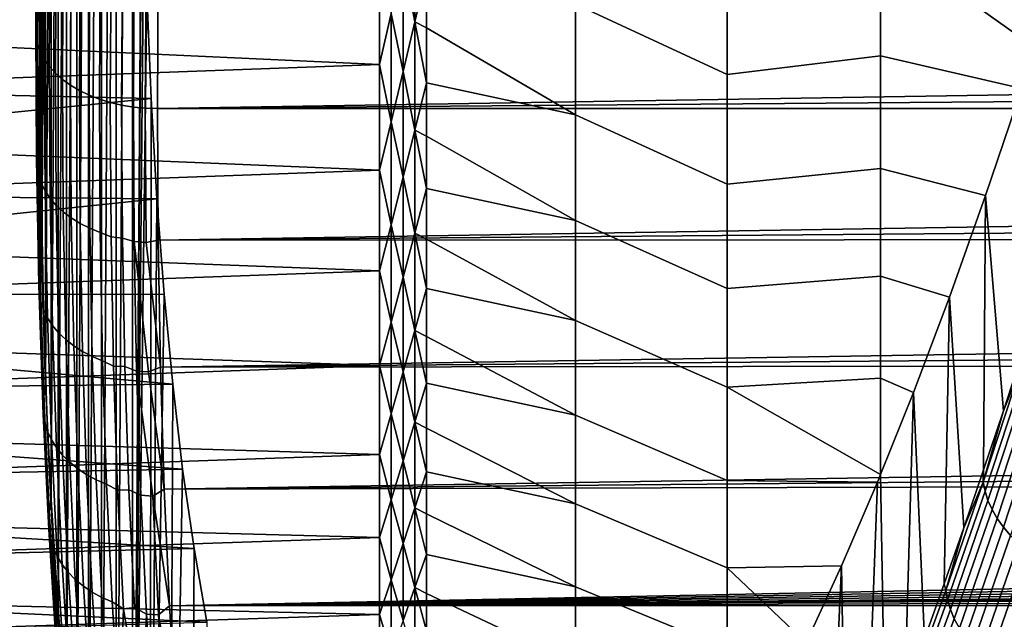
# Model space of a CAD drawing. Header units: metres. Extents: x -29 to 117, y -464 to 29.
# Tile 295 of 362: x 59.94 to 66.41, y -21.52 to -17.58. Entities that reach past the tile are written whole.
import ezdxf

# ---------------------------------------------------------------- set-up
doc = ezdxf.new("R2010")
doc.units = ezdxf.units.M
doc.layers.add('solid_24_501_056_XXX', color=7, linetype='CONTINUOUS')

msp = doc.modelspace()

# ---------------------------------------------------------------- linework, layer by layer
at = {"layer": 'solid_24_501_056_XXX'}
for points in [[(60.677292, -6.526996, 78.50708), (60.792839, -5.41515, 78.759651), (60.745323, -15.146692, 70.873718), (60.677315, -24.971069, 63.030529)], [(60.571278, -24.486364, 64.061623), (60.571259, -7.626577, 78.208778), (60.677292, -6.526996, 78.50708)], [(60.677315, -24.971069, 63.030529), (60.571278, -24.486364, 64.061623), (60.677292, -6.526996, 78.50708)], [(60.474964, -23.960058, 65.070374), (60.474949, -8.711383, 77.865631), (60.571259, -7.626577, 78.208778)], [(60.571278, -24.486364, 64.061623), (60.474964, -23.960058, 65.070374), (60.571259, -7.626577, 78.208778)], [(60.388428, -23.392693, 66.055992), (60.388416, -9.780537, 77.478035), (60.474949, -8.711383, 77.865631)], [(60.474964, -23.960058, 65.070374), (60.388428, -23.392693, 66.055992), (60.474949, -8.711383, 77.865631)], [(60.311836, -22.785374, 67.016594), (60.311829, -10.831978, 77.046745), (60.388416, -9.780537, 77.478035)], [(60.388428, -23.392693, 66.055992), (60.311836, -22.785374, 67.016594), (60.388416, -9.780537, 77.478035)], [(60.245262, -22.139154, 67.950859), (60.245255, -11.86424, 76.572586), (60.311829, -10.831978, 77.046745)], [(60.311836, -22.785374, 67.016594), (60.245262, -22.139154, 67.950859), (60.311829, -10.831978, 77.046745)], [(60.188866, -21.455612, 68.856506), (60.188858, -12.874793, 76.056702), (60.245255, -11.86424, 76.572586)], [(60.245262, -22.139154, 67.950859), (60.188866, -21.455612, 68.856506), (60.245255, -11.86424, 76.572586)], [(60.142677, -20.73612, 69.732201), (60.142673, -13.862095, 75.500214), (60.188858, -12.874793, 76.056702)], [(60.188866, -21.455612, 68.856506), (60.142677, -20.73612, 69.732201), (60.188858, -12.874793, 76.056702)], [(60.106819, -19.982527, 70.575676), (60.106815, -14.823593, 74.904549), (60.142673, -13.862095, 75.500214)], [(60.142677, -20.73612, 69.732201), (60.106819, -19.982527, 70.575676), (60.142673, -13.862095, 75.500214)], [(60.081238, -19.196629, 71.385757), (60.081238, -15.757812, 74.271271), (60.106815, -14.823593, 74.904549)], [(60.106819, -19.982527, 70.575676), (60.081238, -19.196629, 71.385757), (60.106815, -14.823593, 74.904549)], [(60.677315, -24.971069, 63.030529), (60.745323, -15.146692, 70.873718), (60.74514, -15.927435, 70.219666)], [(60.065907, -18.381567, 72.15995), (60.065907, -16.661758, 73.603035), (60.081238, -15.757812, 74.271271)], [(60.081238, -19.196629, 71.385757), (60.065907, -18.381567, 72.15995), (60.081238, -15.757812, 74.271271)], [(60.677315, -24.971069, 63.030529), (60.74514, -15.927435, 70.219666), (60.754452, -16.679441, 69.533844)], [(60.052876, -16.70063, 73.670204), (60.047661, -17.585911, 72.958069), (60.042046, -17.636921, 73.01886), (60.047276, -16.749048, 73.733086)], [(60.047661, -17.585911, 72.958069), (60.060833, -17.536364, 72.899025), (60.065907, -16.661758, 73.603035), (60.065907, -18.381567, 72.15995)], [(60.047661, -17.585911, 72.958069), (60.052876, -16.70063, 73.670204), (60.065907, -16.661758, 73.603035), (60.060833, -17.536364, 72.899025)], [(60.677315, -24.971069, 63.030529), (60.754452, -16.679441, 69.533844), (60.773251, -17.402605, 68.81633)], [(60.047276, -16.749048, 73.733086), (60.042046, -17.636921, 73.01886), (60.044342, -17.688036, 73.079781), (60.049587, -16.797625, 73.796043)], [(64.589394, -17.938349, 34.867271), (63.590717, -17.475046, 34.762409), (63.590717, -16.714327, 34.023819), (64.589394, -17.184521, 34.111263)], [(60.049587, -16.797625, 73.796043), (60.044342, -17.688036, 73.079781), (60.054527, -17.738754, 73.140221), (60.059784, -16.845877, 73.858467)], [(60.059784, -16.845877, 73.858467), (60.054527, -17.738754, 73.140221), (60.072495, -17.78857, 73.199593), (60.077766, -16.89333, 73.919739)], [(60.077766, -16.89333, 73.919739), (60.072495, -17.78857, 73.199593), (60.098072, -17.836992, 73.257301), (60.103359, -16.939512, 73.979248)], [(62.458523, -17.188095, 34.946922), (62.535694, -16.84516, 34.586685), (62.535694, -17.591288, 35.340782)], [(62.535694, -17.591288, 35.340782), (62.535694, -16.84516, 34.586685), (62.611195, -17.261948, 34.969383)], [(60.103359, -16.939512, 73.979248), (60.098072, -17.836992, 73.257301), (60.131004, -17.883543, 73.312775), (60.136303, -16.983969, 74.036407)], [(60.136303, -16.983969, 74.036407), (60.131004, -17.883543, 73.312775), (60.170967, -17.927761, 73.365471), (60.176277, -17.026258, 74.09066)], [(60.176277, -17.026258, 74.09066), (60.170967, -17.927761, 73.365471), (60.217567, -17.969208, 73.414871), (60.222885, -17.065966, 74.141457)], [(66.764732, -17.289036, 33.631912), (66.614258, -17.762089, 34.121025), (65.597748, -17.038782, 33.672485), (66.614128, -16.979008, 33.375732)], [(60.222885, -17.065966, 74.141457), (60.217567, -17.969208, 73.414871), (60.27034, -18.007475, 73.460472), (60.275665, -17.102695, 74.188293)], [(65.597748, -17.038782, 33.672485), (65.597748, -17.814339, 34.425381), (64.589394, -17.938349, 34.867271), (64.589394, -17.184521, 34.111263)], [(66.526993, -18.02964, 34.410339), (65.597748, -17.814339, 34.425381), (65.597748, -17.038782, 33.672485), (66.614258, -17.762089, 34.121025)], [(57.914215, -17.670332, 35.46521), (57.914215, -17.300224, 35.07835), (62.30183, -17.141012, 34.917095), (62.30183, -17.871393, 35.682732)], [(60.275665, -17.102695, 74.188293), (60.27034, -18.007475, 73.460472), (60.328762, -18.042185, 73.501839), (60.334099, -17.136084, 74.230721)], [(60.334099, -17.136084, 74.230721), (60.328762, -18.042185, 73.501839), (60.392262, -18.072992, 73.538551), (60.397602, -17.165804, 74.268311)], [(62.380379, -17.535677, 35.317986), (62.30183, -17.871393, 35.682732), (62.30183, -17.141012, 34.917095)], [(60.397602, -17.165804, 74.268311), (60.392262, -18.072992, 73.538551), (60.460205, -18.099594, 73.570259), (60.465553, -17.191559, 74.300697)], [(60.465553, -17.191559, 74.300697), (60.460205, -18.099594, 73.570259), (60.531925, -18.121725, 73.596634), (60.537354, -17.206364, 74.332741)], [(60.537354, -17.206364, 74.332741), (60.531925, -18.121725, 73.596634), (60.606709, -18.13917, 73.617424), (60.612038, -17.232277, 74.347015)], [(62.380379, -17.535677, 35.317986), (62.458523, -17.188095, 34.946922), (62.458523, -17.917469, 35.714966)], [(62.458523, -17.917469, 35.714966), (62.458523, -17.188095, 34.946922), (62.535694, -17.591288, 35.340782)], [(60.612038, -17.232277, 74.347015), (60.606709, -18.13917, 73.617424), (60.683819, -18.151752, 73.632416), (60.689259, -17.235334, 74.369354)], [(60.689259, -17.235334, 74.369354), (60.683819, -18.151752, 73.632416), (60.762493, -18.159351, 73.641472), (60.767921, -17.244045, 74.377548)], [(60.767921, -17.244045, 74.377548), (60.762493, -18.159351, 73.641472), (60.841869, -18.161894, 73.644501), (60.846954, -17.265152, 74.366341)], [(60.846954, -17.265152, 74.366341), (60.841869, -18.161894, 73.644501), (96.888367, -17.581038, 74.118904), (96.942963, -17.284868, 74.351105)], [(62.535694, -17.591288, 35.340782), (62.611195, -17.261948, 34.969383), (62.611195, -17.631012, 35.351753)], [(62.611195, -17.261948, 34.969383), (63.590717, -17.475046, 34.762409), (63.590717, -18.203161, 35.533161), (62.611195, -17.631012, 35.351753)], [(60.773251, -17.402605, 68.81633), (57.914215, -17.300224, 68.921654), (57.914215, -17.670332, 68.53479)], [(60.801495, -18.094584, 68.069389), (60.773251, -17.402605, 68.81633), (57.914215, -17.670332, 68.53479), (57.914215, -18.031792, 68.139839)], [(60.677315, -24.971069, 63.030529), (60.773251, -17.402605, 68.81633), (60.801495, -18.094584, 68.069389), (60.792866, -25.412872, 61.97942)], [(64.589394, -18.658947, 35.655018), (63.590717, -18.203161, 35.533161), (63.590717, -17.475046, 34.762409), (64.589394, -17.938349, 34.867271)], [(62.380379, -18.248087, 36.100414), (62.30183, -17.871393, 35.682732), (62.380379, -17.535677, 35.317986)], [(62.380379, -18.248087, 36.100414), (62.380379, -17.535677, 35.317986), (62.458523, -17.917469, 35.714966)], [(60.047661, -17.585911, 72.958069), (60.052876, -18.440962, 72.209892), (60.047276, -18.494474, 72.268494), (60.042046, -17.636921, 73.01886)], [(60.047661, -17.585911, 72.958069), (60.065907, -18.381567, 72.15995), (60.052876, -18.440962, 72.209892)], [(96.855713, -17.873199, 73.883499), (96.888367, -17.581038, 74.118904), (60.841869, -18.161894, 73.644501)], [(62.458523, -17.917469, 35.714966), (62.535694, -17.591288, 35.340782), (62.535694, -18.30369, 36.12682)], [(62.535694, -17.591288, 35.340782), (62.611195, -17.631012, 35.351753), (62.611195, -17.99161, 35.742119)], [(62.535694, -18.30369, 36.12682), (62.535694, -17.591288, 35.340782), (62.611195, -17.99161, 35.742119)], [(57.914215, -18.031792, 35.860161), (57.914215, -17.670332, 35.46521), (62.30183, -17.871393, 35.682732)], [(60.042046, -17.636921, 73.01886), (60.047276, -18.494474, 72.268494), (60.049587, -18.548044, 72.327271), (60.044342, -17.688036, 73.079781)], [(62.611195, -17.99161, 35.742119), (62.611195, -17.631012, 35.351753), (63.590717, -18.203161, 35.533161)], [(60.044342, -17.688036, 73.079781), (60.049587, -18.548044, 72.327271), (60.059784, -18.601143, 72.385628), (60.054527, -17.738754, 73.140221)], [(60.054527, -17.738754, 73.140221), (60.059784, -18.601143, 72.385628), (60.077766, -18.653242, 72.443001), (60.072495, -17.78857, 73.199593)], [(60.072495, -17.78857, 73.199593), (60.077766, -18.653242, 72.443001), (60.103359, -18.703829, 72.49881), (60.098072, -17.836992, 73.257301)], [(57.914215, -18.384426, 36.263012), (57.914215, -18.031792, 35.860161), (62.30183, -17.871393, 35.682732), (62.30183, -18.567608, 36.479565)], [(60.098072, -17.836992, 73.257301), (60.103359, -18.703829, 72.49881), (60.136303, -18.752401, 72.552521), (60.131004, -17.883543, 73.312775)], [(62.380379, -18.248087, 36.100414), (62.30183, -18.567608, 36.479565), (62.30183, -17.871393, 35.682732)], [(65.597748, -17.814339, 34.425381), (65.597748, -18.55666, 35.211063), (64.589394, -18.658947, 35.655018), (64.589394, -17.938349, 34.867271)], [(66.289032, -18.734058, 35.220482), (65.597748, -18.55666, 35.211063), (65.597748, -17.814339, 34.425381), (66.526993, -18.02964, 34.410339)], [(60.131004, -17.883543, 73.312775), (60.136303, -18.752401, 72.552521), (60.176277, -18.798479, 72.603584), (60.170967, -17.927761, 73.365471)], [(60.170967, -17.927761, 73.365471), (60.176277, -18.798479, 72.603584), (60.222885, -18.841608, 72.651512), (60.217567, -17.969208, 73.414871)], [(96.855713, -17.873199, 73.883499), (60.841869, -18.161894, 73.644501), (96.845093, -18.161894, 73.644501)], [(62.380379, -18.248087, 36.100414), (62.458523, -17.917469, 35.714966), (62.458523, -18.612555, 36.514172)], [(62.458523, -18.612555, 36.514172), (62.458523, -17.917469, 35.714966), (62.535694, -18.30369, 36.12682)], [(60.217567, -17.969208, 73.414871), (60.222885, -18.841608, 72.651512), (60.275669, -18.881363, 72.695816), (60.27034, -18.007475, 73.460472)], [(62.535694, -18.30369, 36.12682), (62.611195, -17.99161, 35.742119), (62.611195, -18.343565, 36.140289)], [(62.611195, -18.343565, 36.140289), (62.611195, -17.99161, 35.742119), (63.590717, -18.203161, 35.533161), (63.590717, -18.89731, 36.334641)], [(60.801495, -18.094584, 68.069389), (57.914215, -18.031792, 68.139839), (57.914215, -18.384426, 67.736992)], [(60.27034, -18.007475, 73.460472), (60.275669, -18.881363, 72.695816), (60.334099, -18.917347, 72.736069), (60.328762, -18.042185, 73.501839)], [(60.328762, -18.042185, 73.501839), (60.334099, -18.917347, 72.736069), (60.397606, -18.949205, 72.771858), (60.392262, -18.072992, 73.538551)], [(66.534584, -19.751232, 32.921062), (66.405251, -20.150026, 33.348003), (66.289032, -18.734058, 35.220482), (66.526993, -18.02964, 34.410339)], [(60.839176, -18.755272, 67.293129), (60.801495, -18.094584, 68.069389), (57.914215, -18.384426, 67.736992), (57.914215, -18.728064, 67.326439)], [(60.392262, -18.072992, 73.538551), (60.397606, -18.949205, 72.771858), (60.465553, -18.976624, 72.802849), (60.460205, -18.099594, 73.570259)], [(60.460205, -18.099594, 73.570259), (60.465553, -18.976624, 72.802849), (60.537354, -19.00561, 72.82299), (60.531925, -18.121725, 73.596634)], [(60.531925, -18.121725, 73.596634), (60.537354, -19.00561, 72.82299), (60.612038, -19.015163, 72.85099), (60.606709, -18.13917, 73.617424)], [(60.792866, -25.412872, 61.97942), (60.801495, -18.094584, 68.069389), (60.839176, -18.755272, 67.293129)], [(60.606709, -18.13917, 73.617424), (60.612038, -19.015163, 72.85099), (60.689259, -19.036636, 72.85788), (60.683819, -18.151752, 73.632416)], [(60.683819, -18.151752, 73.632416), (60.689259, -19.036636, 72.85788), (60.767921, -19.04319, 72.867882), (60.762493, -18.159351, 73.641472)], [(60.762493, -18.159351, 73.641472), (60.767921, -19.04319, 72.867882), (60.846954, -19.028536, 72.886681), (60.841869, -18.161894, 73.644501)], [(60.841869, -18.161894, 73.644501), (60.846954, -19.028536, 72.886681), (96.855713, -18.447407, 73.40168), (96.845093, -18.161894, 73.644501)], [(62.380379, -18.925617, 36.913231), (62.30183, -18.567608, 36.479565), (62.380379, -18.248087, 36.100414)], [(62.380379, -18.925617, 36.913231), (62.380379, -18.248087, 36.100414), (62.458523, -18.612555, 36.514172)], [(64.589394, -19.34498, 36.473042), (63.590717, -18.89731, 36.334641), (63.590717, -18.203161, 35.533161), (64.589394, -18.658947, 35.655018)], [(62.458523, -18.612555, 36.514172), (62.535694, -18.30369, 36.12682), (62.535694, -18.981001, 36.943287)], [(62.535694, -18.30369, 36.12682), (62.611195, -18.343565, 36.140289), (62.611195, -18.68671, 36.546082)], [(62.535694, -18.981001, 36.943287), (62.535694, -18.30369, 36.12682), (62.611195, -18.68671, 36.546082)], [(57.914215, -18.728064, 36.673565), (57.914215, -18.384426, 36.263012), (62.30183, -18.567608, 36.479565)], [(60.06847, -19.264727, 71.426842), (60.052876, -18.440962, 72.209892), (60.065907, -18.381567, 72.15995), (60.081238, -19.196629, 71.385757)], [(62.611195, -18.68671, 36.546082), (62.611195, -18.343565, 36.140289), (63.590717, -18.89731, 36.334641)], [(60.052876, -18.440962, 72.209892), (60.06847, -19.264727, 71.426842), (60.06292, -19.320652, 71.483147), (60.047276, -18.494474, 72.268494)], [(60.846954, -19.028536, 72.886681), (96.888367, -18.729986, 73.154823), (96.855713, -18.447407, 73.40168)], [(60.047276, -18.494474, 72.268494), (60.06292, -19.320652, 71.483147), (60.065273, -19.376585, 71.539673), (60.049587, -18.548044, 72.327271)], [(57.914215, -19.062532, 37.091618), (57.914215, -18.728064, 36.673565), (62.30183, -18.567608, 36.479565), (62.30183, -19.228323, 37.306068)], [(60.049587, -18.548044, 72.327271), (60.065273, -19.376585, 71.539673), (60.075516, -19.431976, 71.595856), (60.059784, -18.601143, 72.385628)], [(62.380379, -18.925617, 36.913231), (62.30183, -19.228323, 37.306068), (62.30183, -18.567608, 36.479565)], [(65.597748, -18.55666, 35.211063), (65.597748, -19.264359, 36.028072), (64.589394, -19.34498, 36.473042), (64.589394, -18.658947, 35.655018)], [(66.050926, -19.401978, 36.062057), (65.597748, -19.264359, 36.028072), (65.597748, -18.55666, 35.211063), (66.289032, -18.734058, 35.220482)], [(60.059784, -18.601143, 72.385628), (60.075516, -19.431976, 71.595856), (60.09354, -19.486275, 71.651131), (60.077766, -18.653242, 72.443001)], [(62.380379, -18.925617, 36.913231), (62.458523, -18.612555, 36.514172), (62.458523, -19.272022, 37.343014)], [(62.458523, -19.272022, 37.343014), (62.458523, -18.612555, 36.514172), (62.535694, -18.981001, 36.943287)], [(60.077766, -18.653242, 72.443001), (60.09354, -19.486275, 71.651131), (60.119167, -19.538944, 71.704964), (60.103359, -18.703829, 72.49881)], [(60.103359, -18.703829, 72.49881), (60.119167, -19.538944, 71.704964), (60.152153, -19.589464, 71.756821), (60.136303, -18.752401, 72.552521)], [(62.535694, -18.981001, 36.943287), (62.611195, -18.68671, 36.546082), (62.611195, -19.020882, 36.959293)], [(62.611195, -19.020882, 36.959293), (62.611195, -18.68671, 36.546082), (63.590717, -18.89731, 36.334641), (63.590717, -19.5562, 37.165352)], [(57.827667, -19.015675, 66.974167), (57.914215, -19.062532, 66.908379), (60.839176, -18.755272, 67.293129), (57.914215, -18.728064, 67.326439)], [(60.839176, -18.755272, 67.293129), (57.914215, -19.062532, 66.908379), (57.914215, -19.387672, 66.483032), (60.8862, -19.382492, 66.489922)], [(60.136303, -18.752401, 72.552521), (60.152153, -19.589464, 71.756821), (60.192162, -19.637337, 71.806183), (60.176277, -18.798479, 72.603584)], [(60.792866, -25.412872, 61.97942), (60.839176, -18.755272, 67.293129), (60.8862, -19.382492, 66.489922)], [(60.846954, -19.028536, 72.886681), (96.94297, -19.010115, 72.90345), (96.888367, -18.729986, 73.154823)], [(66.275787, -20.539698, 33.783344), (66.146385, -20.919672, 34.226475), (66.050926, -19.401978, 36.062057), (66.289032, -18.734058, 35.220482)], [(66.405251, -20.150026, 33.348003), (66.275787, -20.539698, 33.783344), (66.289032, -18.734058, 35.220482)], [(60.176277, -18.798479, 72.603584), (60.192162, -19.637337, 71.806183), (60.2388, -19.682085, 71.85257), (60.222885, -18.841608, 72.651512)], [(60.222885, -18.841608, 72.651512), (60.2388, -19.682085, 71.85257), (60.291607, -19.72327, 71.895515), (60.275669, -18.881363, 72.695816)], [(60.275669, -18.881363, 72.695816), (60.291607, -19.72327, 71.895515), (60.350063, -19.760481, 71.934601), (60.334099, -18.917347, 72.736069)], [(64.589394, -19.99518, 37.319824), (63.590717, -19.5562, 37.165352), (63.590717, -18.89731, 36.334641), (64.589394, -19.34498, 36.473042)], [(60.334099, -18.917347, 72.736069), (60.350063, -19.760481, 71.934601), (60.413586, -19.793354, 71.969429), (60.397606, -18.949205, 72.771858)], [(60.397606, -18.949205, 72.771858), (60.413586, -19.793354, 71.969429), (60.481552, -19.82156, 71.999672), (60.465553, -18.976624, 72.802849)], [(62.380379, -19.566969, 37.754887), (62.30183, -19.228323, 37.306068), (62.380379, -18.925617, 36.913231)], [(62.380379, -19.566969, 37.754887), (62.380379, -18.925617, 36.913231), (62.458523, -19.272022, 37.343014)], [(60.465553, -18.976624, 72.802849), (60.481552, -19.82156, 71.999672), (60.553596, -19.856895, 72.013046), (60.537354, -19.00561, 72.82299)], [(60.553596, -19.856895, 72.013046), (60.627979, -19.859179, 72.048912), (60.612038, -19.015163, 72.85099), (60.537354, -19.00561, 72.82299)], [(60.612038, -19.015163, 72.85099), (60.627979, -19.859179, 72.048912), (60.705528, -19.888861, 72.046974), (60.689259, -19.036636, 72.85788)], [(60.689259, -19.036636, 72.85788), (60.784157, -19.894445, 72.057999), (60.862103, -19.863775, 72.093987), (60.767921, -19.04319, 72.867882)], [(60.689259, -19.036636, 72.85788), (60.705528, -19.888861, 72.046974), (60.784157, -19.894445, 72.057999)], [(60.767921, -19.04319, 72.867882), (60.862103, -19.863775, 72.093987), (60.846954, -19.028536, 72.886681)], [(60.862103, -19.863775, 72.093987), (97.019798, -19.286098, 72.649086), (96.94297, -19.010115, 72.90345), (60.846954, -19.028536, 72.886681)], [(62.458523, -19.272022, 37.343014), (62.535694, -18.981001, 36.943287), (62.535694, -19.62192, 37.788624)], [(62.535694, -18.981001, 36.943287), (62.611195, -19.020882, 36.959293), (62.611195, -19.345917, 37.37973)], [(62.535694, -19.62192, 37.788624), (62.535694, -18.981001, 36.943287), (62.611195, -19.345917, 37.37973)], [(62.611195, -19.345917, 37.37973), (62.611195, -19.020882, 36.959293), (63.590717, -19.5562, 37.165352)], [(57.914215, -19.387672, 37.516968), (57.914215, -19.062532, 37.091618), (62.30183, -19.228323, 37.306068)], [(57.914215, -19.703321, 37.949409), (57.914215, -19.387672, 37.516968), (62.30183, -19.228323, 37.306068), (62.30183, -19.852274, 38.160664)], [(60.094414, -20.055544, 70.610497), (60.06847, -19.264727, 71.426842), (60.081238, -19.196629, 71.385757), (60.106819, -19.982527, 70.575676)], [(62.380379, -19.566969, 37.754887), (62.30183, -19.852274, 38.160664), (62.30183, -19.228323, 37.306068)], [(60.06847, -19.264727, 71.426842), (60.094414, -20.055544, 70.610497), (60.08894, -20.113781, 70.664421), (60.06292, -19.320652, 71.483147)], [(60.862103, -19.863775, 72.093987), (97.119179, -19.556849, 72.392845), (97.019798, -19.286098, 72.649086)], [(62.380379, -19.566969, 37.754887), (62.458523, -19.272022, 37.343014), (62.458523, -19.894608, 38.199905)], [(62.458523, -19.894608, 38.199905), (62.458523, -19.272022, 37.343014), (62.535694, -19.62192, 37.788624)], [(65.597748, -19.264359, 36.028072), (65.597748, -19.936115, 36.874882), (64.589394, -19.99518, 37.319824), (64.589394, -19.34498, 36.473042)], [(65.813522, -20.031082, 36.932087), (65.597748, -19.936115, 36.874882), (65.597748, -19.264359, 36.028072), (66.050926, -19.401978, 36.062057)], [(60.06292, -19.320652, 71.483147), (60.08894, -20.113781, 70.664421), (60.09137, -20.171984, 70.718605), (60.065273, -19.376585, 71.539673)], [(62.535694, -19.62192, 37.788624), (62.611195, -19.345917, 37.37973), (62.611195, -19.661661, 37.80719)], [(62.611195, -19.661661, 37.80719), (62.611195, -19.345917, 37.37973), (63.590717, -19.5562, 37.165352), (63.590717, -20.1786, 38.023739)], [(60.942558, -19.976122, 65.659966), (60.8862, -19.382492, 66.489922), (57.914215, -19.387672, 66.483032), (57.914215, -19.703321, 66.050591)], [(60.065273, -19.376585, 71.539673), (60.09137, -20.171984, 70.718605), (60.101681, -20.229574, 70.772514), (60.075516, -19.431976, 71.595856)], [(60.792866, -25.412872, 61.97942), (60.8862, -19.382492, 66.489922), (60.942558, -19.976122, 65.659966), (60.917889, -25.811293, 60.908936)], [(66.016983, -21.290096, 34.677624), (65.88752, -21.651163, 35.136971), (65.813522, -20.031082, 36.932087), (66.050926, -19.401978, 36.062057)], [(66.146385, -20.919672, 34.226475), (66.016983, -21.290096, 34.677624), (66.050926, -19.401978, 36.062057)], [(60.075516, -19.431976, 71.595856), (60.101681, -20.229574, 70.772514), (60.119774, -20.285982, 70.825615), (60.09354, -19.486275, 71.651131)], [(60.09354, -19.486275, 71.651131), (60.119774, -20.285982, 70.825615), (60.14547, -20.340652, 70.87738), (60.119167, -19.538944, 71.704964)], [(60.119167, -19.538944, 71.704964), (60.14547, -20.340652, 70.87738), (60.178513, -20.393042, 70.927307), (60.152153, -19.589464, 71.756821)], [(60.152153, -19.589464, 71.756821), (60.178513, -20.393042, 70.927307), (60.218578, -20.442633, 70.974899), (60.192162, -19.637337, 71.806183)], [(60.862103, -19.863775, 72.093987), (97.240837, -19.821342, 72.135849), (97.119179, -19.556849, 72.392845)], [(62.380379, -20.170921, 38.623772), (62.30183, -19.852274, 38.160664), (62.380379, -19.566969, 37.754887)], [(62.380379, -20.170921, 38.623772), (62.380379, -19.566969, 37.754887), (62.458523, -19.894608, 38.199905)], [(64.589394, -20.608341, 38.193806), (63.590717, -20.1786, 38.023739), (63.590717, -19.5562, 37.165352), (64.589394, -19.99518, 37.319824)], [(60.192162, -19.637337, 71.806183), (60.218578, -20.442633, 70.974899), (60.26527, -20.488937, 71.019676), (60.2388, -19.682085, 71.85257)], [(60.2388, -19.682085, 71.85257), (60.26527, -20.488937, 71.019676), (60.318123, -20.531494, 71.061203), (60.291607, -19.72327, 71.895515)], [(62.458523, -19.894608, 38.199905), (62.535694, -19.62192, 37.788624), (62.535694, -20.22522, 38.661205)], [(62.535694, -19.62192, 37.788624), (62.611195, -19.661661, 37.80719), (62.611195, -19.96796, 38.241467)], [(62.535694, -20.22522, 38.661205), (62.535694, -19.62192, 37.788624), (62.611195, -19.96796, 38.241467)], [(62.611195, -19.96796, 38.241467), (62.611195, -19.661661, 37.80719), (63.590717, -20.1786, 38.023739)], [(57.914215, -20.009329, 38.388725), (57.914215, -19.703321, 37.949409), (62.30183, -19.852274, 38.160664)], [(60.942558, -19.976122, 65.659966), (57.914215, -19.703321, 66.050591), (57.914215, -20.009329, 65.611275)], [(60.291607, -19.72327, 71.895515), (60.318123, -20.531494, 71.061203), (60.376617, -20.569883, 71.099068), (60.350063, -19.760481, 71.934601)], [(60.350063, -19.760481, 71.934601), (60.376617, -20.569883, 71.099068), (60.44017, -20.603727, 71.132896), (60.413586, -19.793354, 71.969429)], [(60.413586, -19.793354, 71.969429), (60.44017, -20.603727, 71.132896), (60.50816, -20.632689, 71.162361), (60.481552, -19.82156, 71.999672)], [(66.518974, -19.871973, 32.934727), (66.405251, -20.150026, 33.348003), (66.534584, -19.751232, 32.921062)], [(57.914215, -20.305542, 38.834705), (57.914215, -20.009329, 38.388725), (62.30183, -19.852274, 38.160664), (62.30183, -20.438269, 39.041714)], [(60.481552, -19.82156, 71.999672), (60.50816, -20.632689, 71.162361), (60.580612, -20.673834, 71.168472), (60.553596, -19.856895, 72.013046)], [(60.580612, -20.673834, 71.168472), (60.654499, -20.669512, 71.212807), (60.627979, -19.859179, 72.048912), (60.553596, -19.856895, 72.013046)], [(60.627979, -19.859179, 72.048912), (60.654499, -20.669512, 71.212807), (60.732594, -20.706671, 71.201378), (60.705528, -19.888861, 72.046974)], [(60.784157, -19.894445, 72.057999), (60.887337, -20.666183, 71.267738), (60.862103, -19.863775, 72.093987)], [(60.887337, -20.666183, 71.267738), (97.384735, -20.078564, 71.879364), (97.240837, -19.821342, 72.135849), (60.862103, -19.863775, 72.093987)], [(62.380379, -20.170921, 38.623772), (62.30183, -20.438269, 39.041714), (62.30183, -19.852274, 38.160664)], [(66.273109, -20.619131, 33.755501), (66.405251, -20.150026, 33.348003), (66.518974, -19.871973, 32.934727)], [(66.273109, -20.619131, 33.755501), (66.518974, -19.871973, 32.934727), (66.531395, -19.930862, 32.882698), (66.284866, -20.680056, 33.705708)], [(60.705528, -19.888861, 72.046974), (60.811161, -20.711365, 71.213501), (60.887337, -20.666183, 71.267738), (60.784157, -19.894445, 72.057999)], [(60.705528, -19.888861, 72.046974), (60.732594, -20.706671, 71.201378), (60.811161, -20.711365, 71.213501)], [(62.380379, -20.170921, 38.623772), (62.458523, -19.894608, 38.199905), (62.458523, -20.479122, 39.083206)], [(62.458523, -20.479122, 39.083206), (62.458523, -19.894608, 38.199905), (62.535694, -20.22522, 38.661205)], [(65.597748, -19.936115, 36.874882), (65.59771, -20.570726, 37.750031), (64.589394, -19.99518, 37.319824)], [(65.813522, -20.031082, 36.932087), (65.59771, -20.570726, 37.750031), (65.597748, -19.936115, 36.874882)], [(66.284866, -20.680056, 33.705708), (66.531395, -19.930862, 32.882698), (66.551376, -19.9897, 32.833019), (66.304184, -20.740892, 33.658222)], [(61.008106, -20.534176, 64.805717), (60.942558, -19.976122, 65.659966), (57.914215, -20.009329, 65.611275), (57.914215, -20.305542, 65.165291)], [(60.130672, -20.811754, 69.762459), (60.094414, -20.055544, 70.610497), (60.106819, -19.982527, 70.575676), (60.142677, -20.73612, 69.732201)], [(60.917889, -25.811293, 60.908936), (60.942558, -19.976122, 65.659966), (61.008106, -20.534176, 64.805717)], [(62.535694, -20.22522, 38.661205), (62.611195, -19.96796, 38.241467), (62.611195, -20.264671, 38.68235)], [(62.611195, -20.264671, 38.68235), (62.611195, -19.96796, 38.241467), (63.590717, -20.1786, 38.023739), (63.590717, -20.76335, 38.908203)], [(65.59771, -20.570726, 37.750031), (65.576881, -20.621187, 37.830364), (64.589394, -20.608341, 38.193806), (64.589394, -19.99518, 37.319824)], [(66.304184, -20.740892, 33.658222), (66.551376, -19.9897, 32.833019), (66.578712, -20.047909, 32.786182), (66.330879, -20.801037, 33.613514)], [(60.094414, -20.055544, 70.610497), (60.130672, -20.811754, 69.762459), (60.125301, -20.872202, 69.813904), (60.08894, -20.113781, 70.664421)], [(65.758179, -22.002371, 35.603836), (65.629158, -22.343224, 36.07756), (65.59771, -20.570726, 37.750031), (65.813522, -20.031082, 36.932087)], [(65.781197, -22.011105, 35.484043), (65.758179, -22.002371, 35.603836), (65.813522, -20.031082, 36.932087), (65.88752, -21.651163, 35.136971)], [(66.330879, -20.801037, 33.613514), (66.578712, -20.047909, 32.786182), (66.613129, -20.104912, 32.742649), (66.364693, -20.859896, 33.572018)], [(60.08894, -20.113781, 70.664421), (60.125301, -20.872202, 69.813904), (60.127838, -20.932571, 69.865654), (60.09137, -20.171984, 70.718605)], [(97.577415, -20.292034, 71.663025), (97.384735, -20.078564, 71.879364), (60.887337, -20.666183, 71.267738), (97.550507, -20.327761, 71.624458)], [(66.364693, -20.859896, 33.572018), (66.613129, -20.104912, 32.742649), (66.654297, -20.160143, 32.70285), (66.405281, -20.916887, 33.534153)], [(60.09137, -20.171984, 70.718605), (60.127838, -20.932571, 69.865654), (60.138248, -20.992264, 69.917206), (60.101681, -20.229574, 70.772514)], [(62.380379, -20.736317, 39.518227), (62.30183, -20.438269, 39.041714), (62.380379, -20.170921, 38.623772)], [(62.380379, -20.736317, 39.518227), (62.380379, -20.170921, 38.623772), (62.458523, -20.479122, 39.083206)], [(64.589394, -21.183327, 39.093357), (63.590717, -20.76335, 38.908203), (63.590717, -20.1786, 38.023739), (64.589394, -20.608341, 38.193806)], [(66.273109, -20.619131, 33.755501), (66.275787, -20.539698, 33.783344), (66.405251, -20.150026, 33.348003)], [(66.405281, -20.916887, 33.534153), (66.654297, -20.160143, 32.70285), (66.701805, -20.213058, 32.667179), (66.452248, -20.971447, 33.50029)], [(60.101681, -20.229574, 70.772514), (60.138248, -20.992264, 69.917206), (60.156441, -21.050688, 69.968048), (60.119774, -20.285982, 70.825615)], [(62.458523, -20.479122, 39.083206), (62.535694, -20.22522, 38.661205), (62.535694, -20.789743, 39.559361)], [(62.535694, -20.22522, 38.661205), (62.611195, -20.264671, 38.68235), (62.611195, -20.551649, 39.129627)], [(62.535694, -20.789743, 39.559361), (62.535694, -20.22522, 38.661205), (62.611195, -20.551649, 39.129627)], [(62.611195, -20.551649, 39.129627), (62.611195, -20.264671, 38.68235), (63.590717, -20.76335, 38.908203)], [(57.914215, -20.591816, 39.287128), (57.914215, -20.305542, 38.834705), (62.30183, -20.438269, 39.041714)], [(61.008106, -20.534176, 64.805717), (57.914215, -20.305542, 65.165291), (57.914215, -20.591816, 64.712868)], [(60.119774, -20.285982, 70.825615), (60.156441, -21.050688, 69.968048), (60.182228, -21.107267, 70.017677), (60.14547, -20.340652, 70.87738)], [(97.744972, -20.526373, 71.417587), (97.550507, -20.327761, 71.624458), (60.887337, -20.666183, 71.267738), (97.737877, -20.568129, 71.372383)], [(60.14547, -20.340652, 70.87738), (60.182228, -21.107267, 70.017677), (60.215359, -21.161444, 70.065598), (60.178513, -20.393042, 70.927307)], [(60.178513, -20.393042, 70.927307), (60.215359, -21.161444, 70.065598), (60.255501, -21.212679, 70.111343), (60.218578, -20.442633, 70.974899)], [(57.914215, -20.868011, 39.745773), (57.914215, -20.591816, 39.287128), (62.30183, -20.438269, 39.041714), (62.30183, -20.985186, 39.947533)], [(60.218578, -20.442633, 70.974899), (60.255501, -21.212679, 70.111343), (60.302261, -21.260468, 70.154457), (60.26527, -20.488937, 71.019676)], [(62.380379, -20.736317, 39.518227), (62.30183, -20.985186, 39.947533), (62.30183, -20.438269, 39.041714)], [(60.26527, -20.488937, 71.019676), (60.302261, -21.260468, 70.154457), (60.355179, -21.304337, 70.194511), (60.318123, -20.531494, 71.061203)], [(62.380379, -20.736317, 39.518227), (62.458523, -20.479122, 39.083206), (62.458523, -21.024446, 39.991226)], [(62.458523, -21.024446, 39.991226), (62.458523, -20.479122, 39.083206), (62.535694, -20.789743, 39.559361)], [(61.082829, -21.056488, 63.927475), (61.008106, -20.534176, 64.805717), (57.914215, -20.591816, 64.712868), (57.914215, -20.868011, 64.254227)], [(60.318123, -20.531494, 71.061203), (60.355179, -21.304337, 70.194511), (60.413727, -21.343853, 70.231117), (60.376617, -20.569883, 71.099068)], [(60.376617, -20.569883, 71.099068), (60.413727, -21.343853, 70.231117), (60.477325, -21.378624, 70.263908), (60.44017, -20.603727, 71.132896)], [(60.922607, -21.434452, 70.409225), (97.839592, -20.684929, 71.247612), (97.737877, -20.568129, 71.372383), (60.887337, -20.666183, 71.267738)], [(60.917889, -25.811293, 60.908936), (61.008106, -20.534176, 64.805717), (61.082829, -21.056488, 63.927475), (61.052059, -26.165073, 59.822037)], [(62.535694, -20.789743, 39.559361), (62.611195, -20.551649, 39.129627), (62.611195, -20.828756, 39.583088)], [(62.611195, -20.828756, 39.583088), (62.611195, -20.551649, 39.129627), (63.590717, -20.76335, 38.908203), (63.590717, -21.309357, 39.817097)], [(65.629158, -22.343224, 36.07756), (65.500366, -22.673912, 36.55846), (65.576881, -20.621187, 37.830364), (65.59771, -20.570726, 37.750031)], [(66.273109, -20.619131, 33.755501), (66.146385, -20.919672, 34.226475), (66.275787, -20.539698, 33.783344)], [(60.44017, -20.603727, 71.132896), (60.477325, -21.378624, 70.263908), (60.545349, -21.408308, 70.292557), (60.50816, -20.632689, 71.162361)], [(60.50816, -20.632689, 71.162361), (60.545349, -21.408308, 70.292557), (60.61837, -21.454681, 70.290947), (60.580612, -20.673834, 71.168472)], [(65.576881, -20.621187, 37.830364), (65.34185, -21.170177, 38.753635), (64.589394, -21.183327, 39.093357), (64.589394, -20.608341, 38.193806)], [(65.500366, -22.673912, 36.55846), (65.371765, -22.994543, 37.046642), (65.34185, -21.170177, 38.753635), (65.576881, -20.621187, 37.830364)], [(66.027061, -21.332544, 34.605713), (66.146385, -20.919672, 34.226475), (66.273109, -20.619131, 33.755501)], [(66.027061, -21.332544, 34.605713), (66.273109, -20.619131, 33.755501), (66.284866, -20.680056, 33.705708), (66.038139, -21.395412, 34.558235)], [(60.61837, -21.454681, 70.290947), (60.691559, -21.444468, 70.344322), (60.654499, -20.669512, 71.212807), (60.580612, -20.673834, 71.168472)], [(60.654499, -20.669512, 71.212807), (60.691559, -21.444468, 70.344322), (60.77042, -21.488321, 70.322769), (60.732594, -20.706671, 71.201378)], [(60.77042, -21.488321, 70.322769), (60.848904, -21.492208, 70.33606), (60.811161, -20.711365, 71.213501), (60.732594, -20.706671, 71.201378)], [(60.811161, -20.711365, 71.213501), (60.922607, -21.434452, 70.409225), (60.887337, -20.666183, 71.267738)], [(60.811161, -20.711365, 71.213501), (60.848904, -21.492208, 70.33606), (60.922607, -21.434452, 70.409225)], [(60.922607, -21.434452, 70.409225), (97.946495, -20.799116, 71.124153), (97.839592, -20.684929, 71.247612)], [(66.038139, -21.395412, 34.558235), (66.284866, -20.680056, 33.705708), (66.304184, -20.740892, 33.658222), (66.056808, -21.458155, 34.513023)], [(60.177177, -21.531942, 68.884331), (60.130672, -20.811754, 69.762459), (60.142677, -20.73612, 69.732201), (60.188866, -21.455612, 68.856506)], [(62.380379, -21.262075, 40.436539), (62.30183, -20.985186, 39.947533), (62.380379, -20.736317, 39.518227)], [(62.380379, -21.262075, 40.436539), (62.380379, -20.736317, 39.518227), (62.458523, -21.024446, 39.991226)], [(64.589394, -21.719072, 40.016819), (63.590717, -21.309357, 39.817097), (63.590717, -20.76335, 38.908203), (64.589394, -21.183327, 39.093357)], [(66.056808, -21.458155, 34.513023), (66.304184, -20.740892, 33.658222), (66.330879, -20.801037, 33.613514), (66.082863, -21.520147, 34.470516)], [(60.130672, -20.811754, 69.762459), (60.177177, -21.531942, 68.884331), (60.17194, -21.594494, 68.933205), (60.125301, -20.872202, 69.813904)], [(60.922607, -21.434452, 70.409225), (98.058693, -20.910845, 71.001923), (97.946495, -20.799116, 71.124153)], [(62.458523, -21.024446, 39.991226), (62.535694, -20.789743, 39.559361), (62.535694, -21.314409, 40.481365)], [(62.535694, -20.789743, 39.559361), (62.611195, -20.828756, 39.583088), (62.611195, -21.09586, 40.042515)], [(62.535694, -21.314409, 40.481365), (62.535694, -20.789743, 39.559361), (62.611195, -21.09586, 40.042515)], [(62.611195, -21.09586, 40.042515), (62.611195, -20.828756, 39.583088), (63.590717, -21.309357, 39.817097)], [(66.082863, -21.520147, 34.470516), (66.330879, -20.801037, 33.613514), (66.364693, -20.859896, 33.572018), (66.116066, -21.58078, 34.431133)], [(57.914215, -21.133995, 40.210415), (57.914215, -20.868011, 39.745773), (62.30183, -20.985186, 39.947533)], [(61.082829, -21.056488, 63.927475), (57.914215, -20.868011, 64.254227), (57.914215, -21.133995, 63.789585)], [(60.125301, -20.872202, 69.813904), (60.17194, -21.594494, 68.933205), (60.17461, -21.656925, 68.982445), (60.127838, -20.932571, 69.865654)], [(60.922607, -21.434452, 70.409225), (98.176201, -21.020231, 70.880836), (98.058693, -20.910845, 71.001923)], [(66.116066, -21.58078, 34.431133), (66.364693, -20.859896, 33.572018), (66.405281, -20.916887, 33.534153), (66.156067, -21.639452, 34.395271)], [(60.127838, -20.932571, 69.865654), (60.17461, -21.656925, 68.982445), (60.18515, -21.718616, 69.031555), (60.138248, -20.992264, 69.917206)], [(66.027061, -21.332544, 34.605713), (66.016983, -21.290096, 34.677624), (66.146385, -20.919672, 34.226475)], [(66.156067, -21.639452, 34.395271), (66.405281, -20.916887, 33.534153), (66.452248, -20.971447, 33.50029), (66.202492, -21.695583, 34.363281)], [(66.202492, -21.695583, 34.363281), (66.452248, -20.971447, 33.50029), (66.505119, -21.023037, 33.470764), (66.254868, -21.748617, 34.335476)], [(57.914215, -21.389633, 40.680828), (57.914215, -21.133995, 40.210415), (62.30183, -20.985186, 39.947533), (62.30183, -21.491982, 40.876389)], [(60.138248, -20.992264, 69.917206), (60.18515, -21.718616, 69.031555), (60.203465, -21.778959, 69.080055), (60.156441, -21.050688, 69.968048)], [(60.922607, -21.434452, 70.409225), (98.298782, -21.126965, 70.761322), (98.176201, -21.020231, 70.880836)], [(62.380379, -21.262075, 40.436539), (62.30183, -21.491982, 40.876389), (62.30183, -20.985186, 39.947533)], [(62.380379, -21.262075, 40.436539), (62.458523, -21.024446, 39.991226), (62.458523, -21.529537, 40.922226)], [(62.458523, -21.529537, 40.922226), (62.458523, -21.024446, 39.991226), (62.535694, -21.314409, 40.481365)], [(66.254868, -21.748617, 34.335476), (66.505119, -21.023037, 33.470764), (66.563385, -21.071144, 33.445866), (66.312683, -21.798033, 34.312138)], [(61.166542, -21.541302, 63.02774), (61.082829, -21.056488, 63.927475), (57.914215, -21.133995, 63.789585), (57.914215, -21.389633, 63.319172)], [(60.156441, -21.050688, 69.968048), (60.203465, -21.778959, 69.080055), (60.22937, -21.837358, 69.127472), (60.182228, -21.107267, 70.017677)], [(60.182228, -21.107267, 70.017677), (60.22937, -21.837358, 69.127472), (60.262608, -21.893232, 69.173317), (60.215359, -21.161444, 70.065598)], [(61.052059, -26.165073, 59.822037), (61.082829, -21.056488, 63.927475), (61.166542, -21.541302, 63.02774), (61.122555, -26.325069, 59.272682)], [(62.535694, -21.314409, 40.481365), (62.611195, -21.09586, 40.042515), (62.611195, -21.352829, 40.507679)], [(62.611195, -21.352829, 40.507679), (62.611195, -21.09586, 40.042515), (63.590717, -21.309357, 39.817097), (63.590717, -21.815605, 40.748722)], [(66.312683, -21.798033, 34.312138), (66.563385, -21.071144, 33.445866), (66.626465, -21.115297, 33.425846), (66.375366, -21.843338, 34.293491)], [(60.215359, -21.161444, 70.065598), (60.262608, -21.893232, 69.173317), (60.302853, -21.946032, 69.217155), (60.255501, -21.212679, 70.111343)], [(60.922607, -21.434452, 70.409225), (98.35701, -21.175249, 70.70681), (98.298782, -21.126965, 70.761322)], [(65.34185, -21.170177, 38.753635), (65.108482, -21.677935, 39.70171), (64.589394, -21.183327, 39.093357)], [(65.243546, -23.304672, 37.541405), (65.115891, -23.603861, 38.042049), (65.108482, -21.677935, 39.70171), (65.34185, -21.170177, 38.753635)], [(65.291573, -23.259602, 37.319511), (65.243546, -23.304672, 37.541405), (65.34185, -21.170177, 38.753635), (65.371765, -22.994543, 37.046642)], [(66.375366, -21.843338, 34.293491), (66.626465, -21.115297, 33.425846), (66.693733, -21.155054, 33.410896), (66.442291, -21.884085, 34.27972)], [(60.255501, -21.212679, 70.111343), (60.302853, -21.946032, 69.217155), (60.349709, -21.995234, 69.258553), (60.302261, -21.260468, 70.154457)], [(60.922607, -21.434452, 70.409225), (98.426193, -21.230734, 70.643806), (98.35701, -21.175249, 70.70681)], [(60.922607, -21.434452, 70.409225), (98.558578, -21.331707, 70.528191), (98.426193, -21.230734, 70.643806)], [(65.108482, -21.677935, 39.70171), (64.589394, -21.719072, 40.016819), (64.589394, -21.183327, 39.093357)], [(60.302261, -21.260468, 70.154457), (60.349709, -21.995234, 69.258553), (60.402702, -22.04035, 69.297081), (60.355179, -21.304337, 70.194511)], [(62.380379, -21.747194, 41.376953), (62.30183, -21.491982, 40.876389), (62.380379, -21.262075, 40.436539)], [(62.380379, -21.747194, 41.376953), (62.380379, -21.262075, 40.436539), (62.458523, -21.529537, 40.922226)], [(66.027061, -21.332544, 34.605713), (65.781197, -22.011105, 35.484043), (65.88752, -21.651163, 35.136971), (66.016983, -21.290096, 34.677624)], [(60.355179, -21.304337, 70.194511), (60.402702, -22.04035, 69.297081), (60.461319, -22.080936, 69.332382), (60.413727, -21.343853, 70.231117)], [(60.413727, -21.343853, 70.231117), (60.461319, -22.080936, 69.332382), (60.524979, -22.116592, 69.36409), (60.477325, -21.378624, 70.263908)], [(60.922607, -21.434452, 70.409225), (98.696007, -21.430027, 70.414375), (98.558578, -21.331707, 70.528191)], [(62.458523, -21.529537, 40.922226), (62.535694, -21.314409, 40.481365), (62.535694, -21.79821, 41.425457)], [(62.535694, -21.314409, 40.481365), (62.611195, -21.352829, 40.507679), (62.611195, -21.599545, 40.978367)], [(62.535694, -21.79821, 41.425457), (62.535694, -21.314409, 40.481365), (62.611195, -21.599545, 40.978367)], [(62.611195, -21.599545, 40.978367), (62.611195, -21.352829, 40.507679), (63.590717, -21.815605, 40.748722)], [(64.589394, -22.214586, 40.962479), (63.590717, -21.815605, 40.748722), (63.590717, -21.309357, 39.817097), (64.589394, -21.719072, 40.016819)], [(65.781197, -22.011105, 35.484043), (66.027061, -21.332544, 34.605713), (66.038139, -21.395412, 34.558235), (65.791611, -22.075823, 35.438965)], [(57.914215, -21.634802, 41.156784), (57.914215, -21.389633, 40.680828), (62.30183, -21.491982, 40.876389)], [(61.166542, -21.541302, 63.02774), (57.914215, -21.389633, 63.319172), (57.914215, -21.634802, 62.843216)], [(60.477325, -21.378624, 70.263908), (60.524979, -22.116592, 69.36409), (60.593044, -22.146963, 69.391907), (60.545349, -21.408308, 70.292557)], [(60.545349, -21.408308, 70.292557), (60.593044, -22.146963, 69.391907), (60.61837, -21.454681, 70.290947)], [(60.967903, -22.167269, 69.519859), (98.838081, -21.525372, 70.302826), (98.696007, -21.430027, 70.414375), (60.922607, -21.434452, 70.409225)], [(65.791611, -22.075823, 35.438965), (66.038139, -21.395412, 34.558235), (66.056808, -21.458155, 34.513023), (65.809616, -22.140377, 35.396095)], [(57.914215, -21.869381, 41.638042), (57.914215, -21.634802, 41.156784), (62.30183, -21.491982, 40.876389), (62.30183, -21.957689, 41.826511)], [(60.233814, -22.214981, 67.977699), (60.177177, -21.531942, 68.884331), (60.188866, -21.455612, 68.856506), (60.245262, -22.139154, 67.950859)], [(60.593044, -22.146963, 69.391907), (60.666786, -22.197962, 69.382149), (60.73909, -22.1826, 69.445076), (60.61837, -21.454681, 70.290947)], [(60.61837, -21.454681, 70.290947), (60.73909, -22.1826, 69.445076), (60.77042, -21.488321, 70.322769), (60.691559, -21.444468, 70.344322)], [(60.73909, -22.1826, 69.445076), (60.818928, -22.232334, 69.412842), (60.77042, -21.488321, 70.322769)], [(60.818928, -22.232334, 69.412842), (60.897305, -22.235504, 69.427353), (60.848904, -21.492208, 70.33606), (60.77042, -21.488321, 70.322769)], [(60.848904, -21.492208, 70.33606), (60.967903, -22.167269, 69.519859), (60.922607, -21.434452, 70.409225)], [(60.848904, -21.492208, 70.33606), (60.897305, -22.235504, 69.427353), (60.967903, -22.167269, 69.519859)], [(62.380379, -21.747194, 41.376953), (62.30183, -21.957689, 41.826511), (62.30183, -21.491982, 40.876389)], [(65.809616, -22.140377, 35.396095), (66.056808, -21.458155, 34.513023), (66.082863, -21.520147, 34.470516), (65.835037, -22.20413, 35.355865)], [(65.835037, -22.20413, 35.355865), (66.082863, -21.520147, 34.470516), (66.116066, -21.58078, 34.431133), (65.867622, -22.266449, 35.318668)]]:
    msp.add_3dface(points, dxfattribs=at)

doc.saveas('drawing.dxf')
